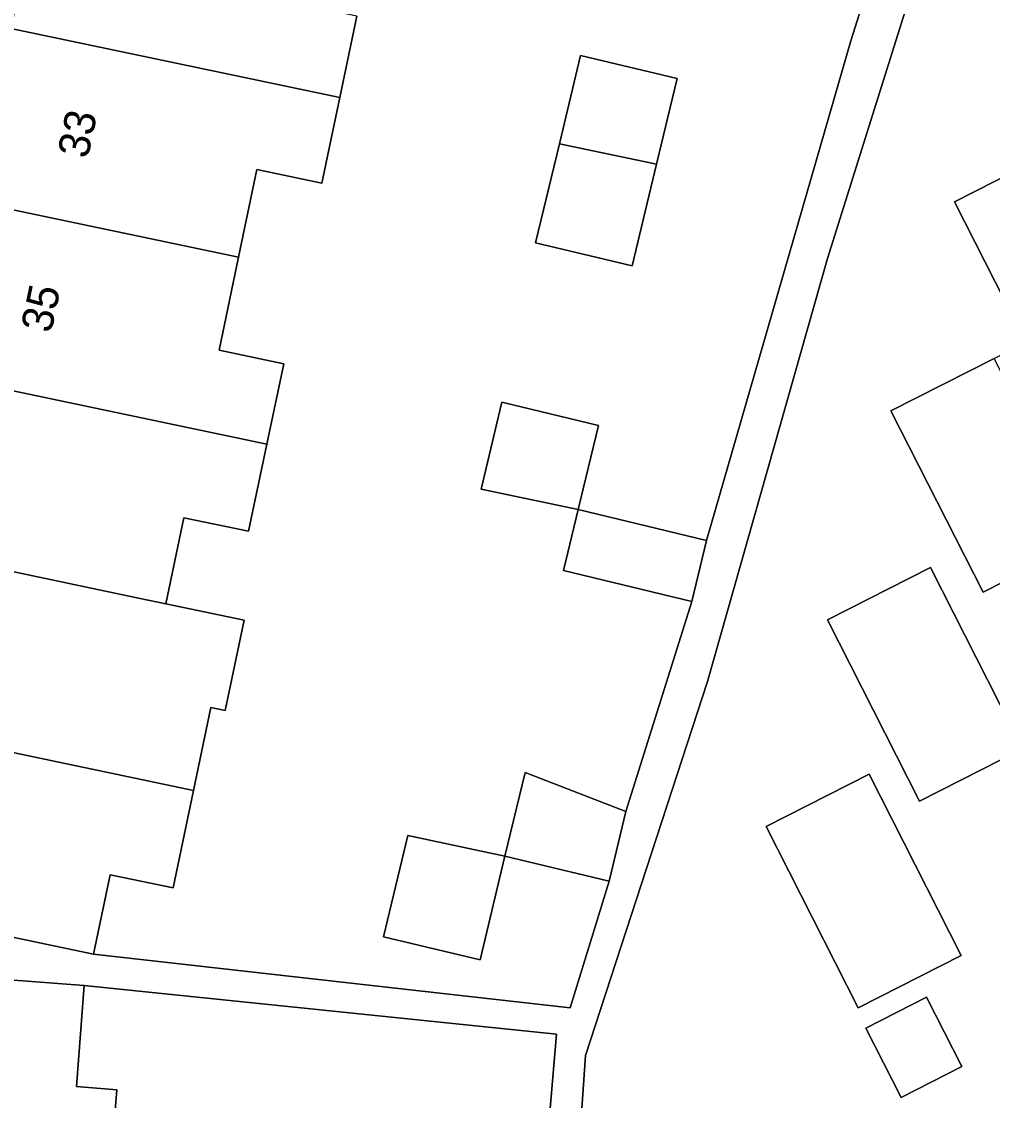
# Model space of a CAD drawing. Extents: x 161838 to 162344, y 381620 to 382160.
# Drawn here: x 161952.87 to 161984.06, y 381857.83 to 381892.47 of the extents above; entities that cross this region are included whole.
import ezdxf

# ---------------------------------------------------------------- set-up
doc = ezdxf.new("R2010")
doc.units = 0
for name, color, linetype in [('IMGEO_Erf', 7, 'Continuous'), ('IMGEO_Pand', 7, 'Continuous'), ('IMGEO_Pand_nummerreeks', 7, 'Continuous'), ('IMGEO_Voetpad_halfverhard', 7, 'Continuous')]:
    doc.layers.add(name, color=color, linetype=linetype)

msp = doc.modelspace()

# ---------------------------------------------------------------- linework, layer by layer
at = {"layer": 'IMGEO_Erf'}
for points in [[(161986.432, 381900.785), (161982.8, 381897.739), (161982.465, 381896.672), (161978.76, 381884.865), (161974.911, 381871.274), (161970.994, 381859.267), (161970.22, 381848.039)], [(161963.648, 381892.644), (161963.098, 381890.029), (161962.521, 381887.286), (161960.436, 381887.724), (161959.843, 381884.903), (161959.217, 381881.922), (161961.295, 381881.485), (161960.752, 381878.902), (161960.163, 381876.102), (161958.087, 381876.538), (161957.506, 381873.774), (161960.025, 381873.245), (161959.416, 381870.348), (161958.958, 381870.444), (161958.397, 381867.777), (161957.74, 381864.65), (161955.723, 381865.074), (161955.185, 381862.518), (161970.499, 381860.795), (161971.748, 381864.869), (161968.403, 381865.674), (161969.048, 381868.354), (161972.287, 381867.108), (161974.403, 381873.85), (161970.283, 381874.84), (161970.754, 381876.8), (161974.874, 381875.809), (161979.512, 381891.857), (161979.78, 381892.696)], [(161969.057, 381848.126), (161970.057, 381859.948), (161954.888, 381861.512), (161954.641, 381858.267), (161955.932, 381858.169), (161955.768, 381856.02)]]:
    msp.add_lwpolyline(points, dxfattribs=at)
for points in [[(161973.932, 381890.64), (161973.272, 381887.891), (161972.486, 381884.625), (161969.388, 381885.37), (161970.152, 381888.547), (161970.834, 381891.385)], [(161980.803, 381879.971), (161984.112, 381881.652), (161985.136, 381882.172), (161982.845, 381886.683), (161986.154, 381888.364), (161989.111, 381882.541), (161986.566, 381881.248), (161988.112, 381878.205), (161986.324, 381877.296), (161987.069, 381875.829), (161983.76, 381874.148)], [(161970.754, 381876.8), (161967.634, 381877.456), (161968.305, 381880.245), (161971.403, 381879.5)], [(161981.717, 381867.436), (161978.76, 381873.259), (161982.069, 381874.94), (161985.026, 381869.117)], [(161979.745, 381860.8), (161976.788, 381866.622), (161980.097, 381868.303), (161983.054, 381862.48)], [(161968.403, 381865.674), (161967.602, 381862.339), (161964.504, 381863.084), (161965.284, 381866.33)], [(161981.125, 381857.92), (161979.994, 381860.149), (161981.946, 381861.14), (161983.078, 381858.911)]]:
    msp.add_lwpolyline(points, close=True, dxfattribs=at)
at = {"layer": 'IMGEO_Pand'}
for points in [[(161962.137, 381896.143), (161962.014, 381896.191), (161953.896, 381897.897), (161953.727, 381897.932), (161952.532, 381892.249), (161963.098, 381890.029), (161963.648, 381892.644), (161961.497, 381893.097)], [(161951.362, 381886.685), (161959.843, 381884.903), (161960.436, 381887.724), (161962.521, 381887.286), (161963.098, 381890.029), (161952.532, 381892.249)], [(161973.272, 381887.891), (161973.932, 381890.64), (161970.834, 381891.385), (161970.152, 381888.547)], [(161973.272, 381887.891), (161970.152, 381888.547), (161969.388, 381885.37), (161972.486, 381884.625)], [(161986.154, 381888.364), (161982.845, 381886.683), (161985.136, 381882.172), (161985.802, 381880.86), (161986.566, 381881.248), (161989.111, 381882.541)], [(161951.362, 381886.685), (161950.193, 381881.121), (161960.752, 381878.902), (161961.295, 381881.485), (161959.217, 381881.922), (161959.843, 381884.903)], [(161984.112, 381881.652), (161980.803, 381879.971), (161983.76, 381874.148), (161987.069, 381875.829), (161986.324, 381877.296)], [(161960.752, 381878.902), (161950.193, 381881.121), (161949.023, 381875.557), (161956.687, 381873.946), (161957.506, 381873.774), (161958.087, 381876.538), (161960.163, 381876.102)], [(161970.754, 381876.8), (161971.403, 381879.5), (161968.305, 381880.245), (161967.634, 381877.456)], [(161974.874, 381875.809), (161970.754, 381876.8), (161970.283, 381874.84), (161974.403, 381873.85)], [(161957.506, 381873.774), (161956.687, 381873.946), (161949.023, 381875.557), (161947.853, 381869.993), (161958.397, 381867.777), (161958.958, 381870.444), (161959.416, 381870.348), (161960.025, 381873.245)], [(161981.717, 381867.436), (161985.026, 381869.117), (161982.069, 381874.94), (161978.76, 381873.259)], [(161958.397, 381867.777), (161947.853, 381869.993), (161946.659, 381864.312), (161951.552, 381863.283), (161955.185, 381862.518), (161955.723, 381865.074), (161957.74, 381864.65)], [(161972.287, 381867.108), (161969.048, 381868.354), (161968.403, 381865.674), (161971.748, 381864.869)], [(161979.745, 381860.8), (161983.054, 381862.48), (161980.097, 381868.303), (161976.788, 381866.622)], [(161968.403, 381865.674), (161965.284, 381866.33), (161964.504, 381863.084), (161967.602, 381862.339)], [(161955.768, 381856.02), (161955.932, 381858.169), (161954.641, 381858.267), (161954.888, 381861.512), (161951.496, 381861.771), (161946.51, 381862.151), (161946.1, 381856.651), (161955.76, 381855.915)], [(161979.994, 381860.149), (161981.125, 381857.92), (161983.078, 381858.911), (161981.946, 381861.14)]]:
    msp.add_lwpolyline(points, close=True, dxfattribs=at)
at = {"layer": 'IMGEO_Voetpad_halfverhard'}
for points in [[(161986.575, 381901.85), (161983.343, 381898.697), (161981.328, 381896.731), (161980.968, 381897.1), (161979.956, 381893.187), (161979.78, 381892.696), (161979.512, 381891.857), (161974.874, 381875.809), (161974.403, 381873.85), (161972.287, 381867.108), (161971.748, 381864.869), (161970.499, 381860.795), (161955.185, 381862.518), (161951.552, 381863.283), (161946.659, 381864.312), (161946.51, 381862.151), (161951.496, 381861.771), (161954.888, 381861.512), (161970.057, 381859.948), (161969.057, 381848.126)], [(161970.22, 381848.039), (161970.994, 381859.267), (161974.911, 381871.274), (161978.76, 381884.865), (161982.465, 381896.672), (161982.8, 381897.739), (161986.432, 381900.785)]]:
    msp.add_lwpolyline(points, dxfattribs=at)

# ---------------------------------------------------------------- texts
at = {"layer": 'IMGEO_Pand_nummerreeks'}
for s, p in [('33', (161955, 381888.043)), ('35', (161953.822, 381882.44))]:
    msp.add_text(s, height=1, rotation=78.1275, dxfattribs=at).set_placement(p)

doc.saveas('drawing.dxf')
